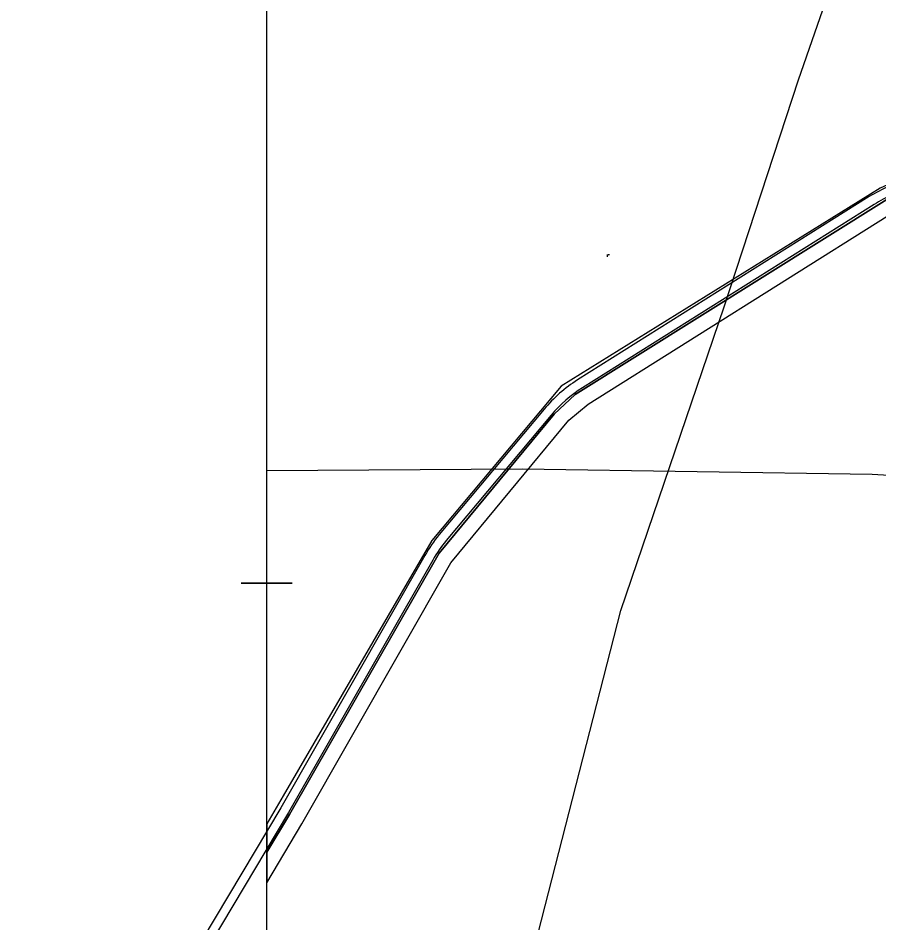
# Model space of a CAD drawing. Extents: x -574342 to -507939, y -1144044 to -1123894.
# Drawn here: x -508947.7 to -508667.6, y -1143552.3 to -1143257.9 of the extents above; entities that cross this region are included whole.
import ezdxf

# ---------------------------------------------------------------- set-up
doc = ezdxf.new("R2010")
doc.units = 0
for name, color, linetype in [('01_PARCELY_NAVRH_PC', 7, 'Continuous'), ('01_PARCELY_NAVRH_ŽP', 7, 'Continuous'), ('07_VODOVOD', 7, 'Continuous'), ('42', 7, 'Continuous'), ('43', 7, 'Continuous'), ('cesty', 7, 'Continuous'), ('Level 1', 7, 'Continuous')]:
    doc.layers.add(name, color=color, linetype=linetype)

msp = doc.modelspace()

# ---------------------------------------------------------------- linework, layer by layer
msp.add_lwpolyline([(-508875.07, -1143441.7), (-508875.07, -1143441.7), (-508858.45, -1143441.7), (-508858.45, -1143441.7)], close=True)
msp.add_lwpolyline([(-508875.07, -1143441.7), (-508875.07, -1143441.7), (-508858.45, -1143441.7), (-508858.45, -1143441.7)], close=True)
msp.add_lwpolyline([(-508875.07, -1143441.7), (-508875.07, -1143441.7), (-508858.45, -1143441.7), (-508858.45, -1143441.7)], close=True)
msp.add_lwpolyline([(-508875.07, -1143441.7), (-508875.07, -1143441.7), (-508858.45, -1143441.7), (-508858.45, -1143441.7)], close=True)
at = {"layer": '01_PARCELY_NAVRH_PC'}
msp.add_line((-508866.76, -1143520.06), (-508866.76, -1143529.28), dxfattribs=at)
msp.add_lwpolyline([(-508866.76, -1143529.28), (-508859.41, -1143516.97), (-508810.66, -1143431.99), (-508773.29, -1143386.75), (-508766.4, -1143380.31), (-508664.99, -1143316.89), (-508539, -1143259.35), (-508535.36, -1143259.89), (-508531.94, -1143260.32), (-508534.5, -1143254.93), (-508536.24, -1143250.83), (-508538.24, -1143253.15), (-508539.95, -1143255.3), (-508667.19, -1143313.15), (-508770.98, -1143377.64), (-508813.09, -1143427.79), (-508861.39, -1143510.97), (-508866.76, -1143520.06)], dxfattribs=at)
at = {"layer": '01_PARCELY_NAVRH_ŽP'}
msp.add_line((-508866.76, -1143529.28), (-508866.76, -1143539.17), dxfattribs=at)
msp.add_lwpolyline([(-508866.76, -1143539.17), (-508855.34, -1143520.06), (-508806.85, -1143435.07), (-508768.48, -1143388.71), (-508762.18, -1143383.5), (-508664.92, -1143322.31), (-508534.32, -1143262.4), (-508535.36, -1143259.89), (-508539, -1143259.35), (-508664.99, -1143316.89), (-508766.4, -1143380.31), (-508773.29, -1143386.75), (-508810.66, -1143431.99), (-508859.41, -1143516.97), (-508866.76, -1143529.28)], dxfattribs=at)
at = {"layer": '07_VODOVOD'}
msp.add_lwpolyline([(-508866.76, -1143717.73), (-508837.79, -1143676.63), (-508822.73, -1143660.02), (-508794.64, -1143626.63), (-508794.19, -1143624.78), (-508778.48, -1143555.56), (-508751.62, -1143450.6), (-508717.96, -1143351.78), (-508693.81, -1143277.97), (-508673.43, -1143219.17), (-508660.38, -1143175.54), (-508652.67, -1143151.05), (-508650.03, -1143144), (-508640.33, -1143129.73), (-508639.81, -1143128.82), (-508635.48, -1143117.64), (-508605.2, -1143027.99), (-508590.53, -1142975.09), (-508573.99, -1142911.58), (-508559.64, -1142858.51), (-508556.79, -1142847.7)], dxfattribs=at)
at = {"layer": '42'}
msp.add_lwpolyline([(-508866.76, -1143405.06), (-508783.64, -1143404.55), (-508669.79, -1143406.26), (-508502.71, -1143415.99)], dxfattribs=at)
msp.add_lwpolyline([(-508866.76, -1143405.06), (-508783.64, -1143404.55), (-508669.79, -1143406.26), (-508502.71, -1143415.99)], dxfattribs=at)
at = {"layer": '43'}
for points in [[(-508755.9, -1143335.53), (-508755.9, -1143334.8)], [(-508755.9, -1143335.04), (-508755.8, -1143334.94), (-508755.69, -1143334.88), (-508755.54, -1143334.83), (-508755.39, -1143334.81), (-508755.23, -1143334.8)]]:
    msp.add_lwpolyline(points, dxfattribs=at)
at = {"layer": 'cesty'}
for p, q in [((-508670.77, -1143315.96), (-508765.63, -1143375.6)), ((-508669.17, -1143318.5), (-508764.03, -1143378.14)), ((-508776.56, -1143385.15), (-508810.64, -1143425.94)), ((-508774.26, -1143387.07), (-508808.34, -1143427.86))]:
    msp.add_line(p, q, dxfattribs=at)
for points in [[(-508815.34, -1143432.7), (-508862.23, -1143514.84), (-508947.66, -1143657.93)], [(-508812.74, -1143434.19), (-508859.64, -1143516.36), (-508946.89, -1143662.5)]]:
    msp.add_lwpolyline(points, dxfattribs=at)
for centre, radius, start, end in [((-508646.02, -1143355.33), 46.5, 113.0604, 122.1578), ((-508646.02, -1143355.33), 43.5, 113.0604, 122.1578), ((-508740.88, -1143414.97), 46.5, 122.1578, 140.119), ((-508740.88, -1143414.97), 43.5, 122.1578, 140.119), ((-508774.96, -1143455.75), 46.5, 140.119, 150.2809), ((-508774.96, -1143455.75), 43.5, 140.119, 150.2809)]:
    msp.add_arc(centre, radius, start, end, dxfattribs=at)
at = {"layer": 'Level 1'}
msp.add_lwpolyline([(-508026.76, -1142847.7), (-508026.76, -1144035.7), (-508866.76, -1144035.7), (-508866.76, -1142847.7)], close=True, dxfattribs=at)

doc.saveas('drawing.dxf')
